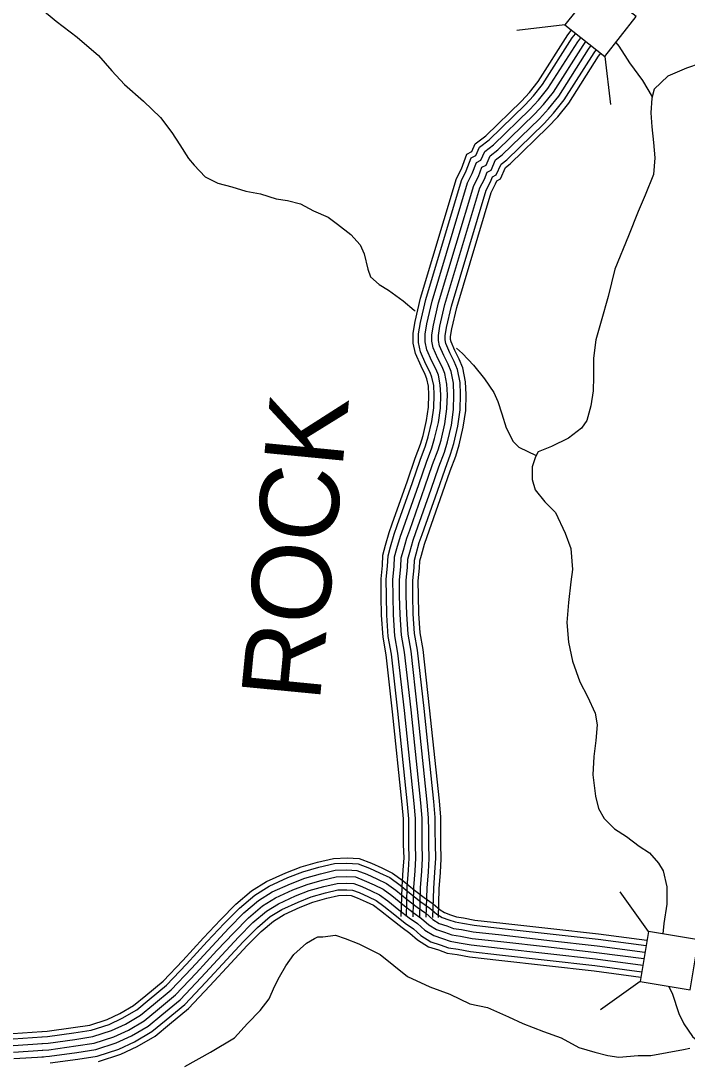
# Model space of a CAD drawing. Extents: x 1788175 to 1969470, y 584502 to 738744.
# Drawn here: x 1934492 to 1937613, y 613206 to 618072 of the extents above; entities that cross this region are included whole.
import ezdxf

# ---------------------------------------------------------------- set-up
doc = ezdxf.new("R2010")
doc.units = 0
for name, color, linetype in [('DESIGN - ROW - Right-of-Way and Easement Labels', 7, 'Continuous'), ('DESIGN - TRANSPORTATION - Text', 7, 'Continuous'), ('SURVEY - CONTROL with Text', 7, 'Continuous'), ('SURVEY - DRAINAGE - Storm Sewer', 7, 'Continuous'), ('SURVEY - TRANSPORTATION - Roads', 7, 'Continuous')]:
    doc.layers.add(name, color=color, linetype=linetype)

msp = doc.modelspace()

# ---------------------------------------------------------------- linework, layer by layer
at = {"layer": 'DESIGN - TRANSPORTATION - Text'}
for points in [[(1934585.5, 618131), (1934657.7, 618071.1), (1934756, 617995.3), (1934856.4, 617909.5), (1934918.6, 617837.5), (1934978.8, 617773.6), (1935067.1, 617695.7), (1935147.4, 617619.9), (1935199.6, 617549.9), (1935237.8, 617491.9), (1935278, 617427.9), (1935304.2, 617396), (1935356.3, 617342), (1935414.5, 617312.1), (1935480.6, 617294.3), (1935546.7, 617274.5), (1935614.8, 617262.7), (1935688.9, 617238.9), (1935741, 617231), (1935803.1, 617215.2), (1935863.2, 617183.3), (1935931.4, 617153.5), (1935975.5, 617119.6), (1936037.7, 617071.7), (1936081.8, 617023.7), (1936100, 616981.7), (1936118.2, 616909.6), (1936130.3, 616873.6), (1936170.4, 616837.7), (1936214.5, 616811.8), (1936282.7, 616761.9), (1936334.9, 616718), (1936339.9, 616713.2)], [(1937278.6, 617970.6), (1937293.2, 617953.7), (1937332, 617892.8), (1937343.1, 617876.1), (1937404, 617793), (1937449.2, 617716.8)], [(1937674.8, 617872.4), (1937610.9, 617850.2), (1937522.9, 617813.8), (1937459, 617751.5), (1937447.1, 617709.4), (1937443.3, 617641.3), (1937447.5, 617575.2), (1937455.7, 617503), (1937461.9, 617430.9), (1937456.1, 617352.8), (1937416.3, 617256.5), (1937384.5, 617180.2), (1937338.8, 617065.9), (1937275.2, 616909.4), (1937243.5, 616781), (1937209.8, 616666.7), (1937186, 616578.4), (1937174.2, 616492.2), (1937174.5, 616406.1), (1937172.7, 616339.9), (1937162.8, 616269.8), (1937143, 616201.6), (1937119.1, 616165.4), (1937057.2, 616119.2), (1936977.2, 616078.8), (1936915.2, 616054.6), (1936903.3, 616030.5), (1936887.4, 615984.4), (1936887.6, 615924.2), (1936901.7, 615876.2), (1936945.9, 615820.2), (1936996.1, 615770.3), (1937042.4, 615674.3), (1937068.6, 615602.2), (1937076.9, 615504.1), (1937069, 615445.9), (1937057.3, 615349.7), (1937049.6, 615255.5), (1937057.8, 615163.4), (1937076.1, 615075.2), (1937110.4, 614977.2), (1937146.6, 614909.2), (1937182.8, 614831.1), (1937191, 614777.1), (1937185.2, 614702.9), (1937175.4, 614628.7), (1937171.6, 614542.5), (1937183.9, 614442.4), (1937198.1, 614384.3), (1937224.2, 614338.3), (1937272.4, 614290.4), (1937328.6, 614254.5), (1937388.7, 614208.6), (1937436.9, 614176.7), (1937479, 614128.7), (1937501.2, 614092.8), (1937517.4, 614018.7), (1937517.6, 613936.5), (1937503.8, 613846.3), (1937499.4, 613798.1)], [(1936532.2, 616539.9), (1936561.7, 616514.3), (1936611.9, 616460.4), (1936664.1, 616396.4), (1936708.3, 616332.4), (1936726.4, 616290.4), (1936744.6, 616232.4), (1936764.8, 616166.3), (1936799, 616102.3), (1936825.1, 616076.3), (1936906.5, 616037)], [(1935261.3, 613176.3), (1935381.3, 613243.8), (1935493.8, 613311.3), (1935553.8, 613378.8), (1935613.7, 613438.8), (1935655, 613493.2), (1935681.2, 613551.3), (1935703.7, 613596.3), (1935733.7, 613648.8), (1935771.2, 613701.3), (1935831.2, 613753.8), (1935868.7, 613776.3), (1935883.7, 613783.8), (1935906.2, 613783.8), (1935966.2, 613791.3), (1936011.2, 613776.3), (1936074.9, 613751.9), (1936176.2, 613701.3), (1936303.6, 613598.2), (1936408.6, 613549.4), (1936502.4, 613515.7), (1936596.1, 613470.7), (1936678.6, 613453.8), (1936776.1, 613408.8), (1936843.6, 613378.8), (1936941, 613341.3), (1937023.5, 613311.3), (1937106, 613266.3), (1937181, 613243.8), (1937241, 613228.8), (1937293.5, 613221.3), (1937383.5, 613228.8), (1937443.5, 613228.8), (1937595.8, 613256.4)], [(1937526.2, 613552.7), (1937542.8, 613519.8), (1937574.7, 613425.7), (1937597.2, 613376.9), (1937638.5, 613317), (1937694.7, 613269)], [(1937595.8, 613256.4), (1937625.8, 613262.5)]]:
    msp.add_lwpolyline(points, dxfattribs=at)
at = {"layer": 'SURVEY - CONTROL with Text'}
for points in [[(1934590.9, 613315.7), (1934617.9, 613317.5), (1934741.3, 613334.4), (1934822, 613347.1), (1934905.9, 613373.9), (1934967.9, 613402.7), (1935035.2, 613442.3), (1935093.8, 613490.8), (1935175.4, 613558.1), (1935269.1, 613656.6), (1935365.6, 613762), (1935444.9, 613846.5), (1935516, 613918.8), (1935587.9, 613979.2), (1935655.3, 614021.3), (1935742.8, 614061.3), (1935813.5, 614088.7), (1935887.7, 614109.5), (1935961, 614126.8), (1936019.9, 614128.8), (1936072.5, 614125.9), (1936124.9, 614105.5), (1936173, 614084.2), (1936220.7, 614061.1), (1936268.4, 614026.5), (1936320.7, 613983.7), (1936366.7, 613948.6), (1936408.5, 613918.9), (1936440.8, 613890), (1936465.6, 613874.6), (1936497.2, 613864.3), (1936526.5, 613853.8), (1936561.5, 613848.3), (1936616, 613838.2), (1936747.6, 613823.6), (1936971.4, 613798.3), (1937195.7, 613772.8), (1937420.8, 613743.3)], [(1934592.8, 613340.6), (1934615.4, 613342.1), (1934737.7, 613358.9), (1934816.3, 613371.2), (1934896.9, 613397), (1934956.4, 613424.6), (1935021, 613462.6), (1935078, 613509.9), (1935158.5, 613576.2), (1935251, 613673.4), (1935347.5, 613778.8), (1935427.1, 613863.6), (1935499.2, 613937), (1935573.4, 613999.2), (1935643.5, 614043.1), (1935733.2, 614084.1), (1935805.7, 614112.2), (1935881.5, 614133.4), (1935957.7, 614151.5), (1936020.2, 614153.6), (1936077.8, 614150.4), (1936134.4, 614128.4), (1936183.4, 614106.6), (1936233.5, 614082.4), (1936283.5, 614046.1), (1936336, 614003.1), (1936381.3, 613968.5), (1936423.9, 613938.2), (1936455.7, 613909.8), (1936476, 613897.2), (1936505.2, 613887.7), (1936532.7, 613877.8), (1936565.6, 613872.7), (1936619.6, 613862.7), (1936750.4, 613848.2), (1936974.2, 613822.8), (1937198.7, 613797.4), (1937424.8, 613767.7)], [(1934590.2, 613284.6), (1934621.1, 613286.7), (1934745.8, 613303.8), (1934829.2, 613316.8), (1934917.2, 613345), (1934982.3, 613375.2), (1935053.1, 613416.8), (1935113.5, 613467), (1935196.6, 613535.4), (1935291.8, 613635.4), (1935388.4, 613740.9), (1935467.3, 613825), (1935537, 613896), (1935606.2, 613954.1), (1935670, 613994), (1935754.9, 614032.8), (1935823.3, 614059.3), (1935895.4, 614079.5), (1935965.1, 614096), (1936019.6, 614097.8), (1936065.9, 614095.2), (1936113, 614076.9), (1936160, 614056.1), (1936204.7, 614034.4), (1936249.5, 614002), (1936301.4, 613959.3), (1936348.3, 613923.6), (1936389.1, 613894.7), (1936422.1, 613865), (1936452.4, 613846.2), (1936487.2, 613835), (1936518.8, 613823.6), (1936556.2, 613817.7), (1936611.4, 613807.5), (1936744.2, 613792.8), (1936967.9, 613767.5), (1937191.9, 613742.1), (1937415.7, 613712.7)], [(1934592.8, 613253.7), (1934624.2, 613255.8), (1934750.3, 613273.1), (1934836.3, 613286.6), (1934928.5, 613316.1), (1934996.7, 613347.7), (1935071, 613391.4), (1935133.3, 613443.1), (1935217.7, 613512.7), (1935314.4, 613614.3), (1935411.1, 613719.9), (1935489.7, 613803.5), (1935558.1, 613873.2), (1935624.5, 613928.9), (1935684.7, 613966.6), (1935766.9, 614004.2), (1935833.1, 614029.8), (1935903.2, 614049.5), (1935969.3, 614065.1), (1936019.3, 614066.8), (1936059.2, 614064.6), (1936101.1, 614048.3), (1936146.9, 614028), (1936188.8, 614007.7), (1936230.5, 613977.4), (1936282.2, 613935), (1936329.9, 613898.7), (1936369.7, 613870.4), (1936403.5, 613840.1), (1936439.3, 613817.9), (1936477.2, 613805.7), (1936511.1, 613793.4), (1936551, 613787.2), (1936606.9, 613776.8), (1936740.7, 613762), (1936964.5, 613736.7), (1937188.2, 613711.3), (1937410.6, 613682.1)], [(1934590.9, 613222.5), (1934627.3, 613224.9), (1934754.8, 613242.4), (1934843.5, 613256.3), (1934939.8, 613287.2), (1935011.1, 613320.2), (1935088.8, 613365.9), (1935153, 613419.2), (1935238.9, 613489.9), (1935337.1, 613593.1), (1935433.8, 613698.8), (1935512, 613782), (1935579.2, 613850.4), (1935642.8, 613903.8), (1935699.4, 613939.3), (1935779, 613975.6), (1935842.9, 614000.4), (1935910.9, 614019.4), (1935973.4, 614034.2), (1936018.9, 614035.8), (1936052.6, 614033.9), (1936089.2, 614019.6), (1936133.9, 613999.8), (1936172.8, 613981), (1936211.6, 613952.8), (1936263, 613910.7), (1936311.5, 613873.7), (1936350.3, 613846.1), (1936384.8, 613815.2), (1936426.2, 613789.6), (1936467.2, 613776.3), (1936503.4, 613763.3), (1936545.8, 613756.6), (1936602.4, 613746.2), (1936737.3, 613731.2), (1936961, 613705.9), (1937184.4, 613680.5), (1937405.5, 613651.5)], [(1934630.5, 613194.1), (1934759.3, 613211.7), (1934850.7, 613226.1), (1934951.1, 613258.2), (1935025.5, 613292.8), (1935106.7, 613340.4), (1935172.8, 613395.3), (1935260.1, 613467.2), (1935359.7, 613572), (1935456.6, 613677.7), (1935534.4, 613760.6), (1935600.3, 613827.6), (1935661, 613878.7), (1935714.2, 613911.9), (1935791.1, 613947), (1935852.7, 613970.9), (1935918.7, 613989.4), (1935977.6, 614003.3), (1936018.6, 614004.7), (1936045.9, 614003.2), (1936077.3, 613991), (1936120.8, 613971.7), (1936156.8, 613954.3), (1936192.6, 613928.3), (1936243.8, 613886.4), (1936293.2, 613848.7), (1936330.9, 613821.9), (1936366.1, 613790.3), (1936413, 613761.2), (1936457.1, 613747), (1936495.6, 613733.1), (1936540.6, 613726.1), (1936597.8, 613715.5), (1936733.8, 613700.4), (1936957.5, 613675), (1937180.6, 613649.7), (1937400.4, 613620.9)], [(1934856.6, 613201), (1934960.4, 613234.2), (1935037.5, 613270), (1935121.5, 613319.3), (1935189.2, 613375.5), (1935277.6, 613448.4), (1935378.5, 613554.4), (1935475.4, 613660.2), (1935552.9, 613742.8), (1935617.7, 613808.7), (1935676.2, 613857.8), (1935726.4, 613889.2), (1935801.1, 613923.3), (1935860.8, 613946.5), (1935925.1, 613964.5), (1935981, 613977.7), (1936018.3, 613979), (1936040.4, 613977.8), (1936067.4, 613967.3), (1936110, 613948.4), (1936143.5, 613932.1), (1936176.9, 613907.9), (1936227.8, 613866.2), (1936277.9, 613828), (1936314.9, 613801.8), (1936350.7, 613769.7), (1936402.1, 613737.7), (1936448.8, 613722.6), (1936489.2, 613708.1), (1936536.2, 613700.7), (1936594.1, 613690), (1936731, 613674.8), (1936954.6, 613649.5), (1937177.5, 613624.2), (1937396.1, 613595.5)], [(1934455.6, 613331.5), (1934590.3, 613340.4)], [(1934456.3, 613306.8), (1934591.9, 613315.8)], [(1934457.3, 613275.8), (1934594, 613284.9)], [(1934458.2, 613244.8), (1934596.1, 613253.9)], [(1934459.2, 613213.8), (1934598.1, 613223)]]:
    msp.add_lwpolyline(points, dxfattribs=at)
at = {"layer": 'SURVEY - DRAINAGE - Storm Sewer'}
for p, q in [((1937040.7, 618052.7), (1936815.1, 618026.1)), ((1937227.1, 617905.4), (1937253.6, 617679.8)), ((1937431.8, 613809.3), (1937299.8, 613994.2)), ((1937392.7, 613575), (1937207.9, 613442.9))]:
    msp.add_line(p, q, dxfattribs=at)
for points in [[(1937187.9, 618239.1), (1937040.6, 618052.6), (1937227.1, 617905.4), (1937374.3, 618091.9)], [(1937392.7, 613575), (1937627.1, 613535.9), (1937666.2, 613770.3), (1937431.8, 613809.3)]]:
    msp.add_lwpolyline(points, close=True, dxfattribs=at)
at = {"layer": 'SURVEY - TRANSPORTATION - Roads'}
for points in [[(1936273.9, 613879.3), (1936277.8, 614017.4), (1936283.7, 614097.1), (1936287.2, 614152.6), (1936285.1, 614215.8), (1936285, 614279.3), (1936284.8, 614335.8), (1936279, 614403.5), (1936233.9, 614837), (1936203.5, 615104.3), (1936188.9, 615186.5), (1936182.2, 615289.1), (1936179.8, 615378), (1936179.6, 615459.5), (1936185.7, 615521.6), (1936187.9, 615571.2), (1936200.4, 615616.9), (1936217.3, 615676.5), (1936232.1, 615717.3), (1936303.3, 615919.1), (1936339.4, 616024.3), (1936364.6, 616091), (1936376.9, 616131.6), (1936393.2, 616201.3), (1936401.8, 616262.8), (1936403.4, 616321.1), (1936401.6, 616361.3), (1936394.4, 616396.9), (1936386.7, 616416.1), (1936367.2, 616454.8), (1936340.3, 616515.5), (1936330.7, 616563.1), (1936330.6, 616609.3), (1936340.1, 616665.1), (1936365, 616774.5), (1936532.8, 617334.7), (1936556.1, 617379.5), (1936582.1, 617448.5), (1936604.9, 617459.9), (1936620.9, 617495.6), (1936670, 617534.1), (1936837.1, 617696.4), (1936875.1, 617736.5), (1936915.8, 617788.2), (1937054.7, 618006.1), (1937069.8, 618026.4)], [(1936298.6, 613878.6), (1936302.5, 614016.1), (1936308.4, 614095.4), (1936312, 614152.2), (1936309.9, 614216.3), (1936309.7, 614279.3), (1936309.5, 614336.8), (1936303.6, 614405.8), (1936258.4, 614839.7), (1936227.9, 615107.9), (1936213.4, 615189.4), (1936206.8, 615290.2), (1936204.6, 615378.3), (1936204.3, 615458.3), (1936210.3, 615519.9), (1936212.4, 615567.3), (1936224.3, 615610.3), (1936240.8, 615668.9), (1936255.4, 615708.9), (1936326.7, 615910.9), (1936362.6, 616015.9), (1936388.1, 616083), (1936400.8, 616125.2), (1936417.5, 616196.8), (1936426.4, 616260.8), (1936428.1, 616321.2), (1936426.3, 616364.3), (1936418.2, 616404), (1936409.2, 616426.3), (1936389.6, 616465.4), (1936364, 616523), (1936355.4, 616565.7), (1936355.3, 616607.2), (1936364.3, 616660.2), (1936388.9, 616768.2), (1936555.8, 617325.4), (1936578.7, 617369.4), (1936601.8, 617430.7), (1936623.8, 617441.8), (1936640.9, 617479.9), (1936686.3, 617515.4), (1936854.7, 617679.1), (1936893.8, 617720.3), (1936936, 617773.9), (1937075.1, 617992.1), (1937089.7, 618011.7)], [(1936329.6, 613877.7), (1936333.5, 614014.5), (1936339.3, 614093.3), (1936343, 614151.7), (1936340.9, 614216.8), (1936340.7, 614279.4), (1936340.5, 614338.2), (1936334.5, 614408.8), (1936289.3, 614843), (1936258.6, 615112.3), (1936244.2, 615193.2), (1936237.8, 615291.7), (1936235.6, 615378.8), (1936235.3, 615456.8), (1936241.3, 615517.7), (1936243.3, 615562.4), (1936254.1, 615602), (1936270.3, 615659.4), (1936284.6, 615698.4), (1936356, 615900.8), (1936391.8, 616005.4), (1936417.4, 616073.1), (1936430.7, 616117.2), (1936448, 616191.1), (1936457.4, 616258.2), (1936459.1, 616321.5), (1936457.1, 616368), (1936448, 616412.9), (1936437.5, 616439.1), (1936417.6, 616478.7), (1936393.8, 616532.5), (1936386.4, 616568.8), (1936386.3, 616604.6), (1936394.8, 616654.2), (1936418.9, 616760.3), (1936584.7, 617313.7), (1936607.1, 617356.8), (1936626.6, 617408.5), (1936647.6, 617419.1), (1936666.1, 617460.2), (1936706.7, 617492), (1936876.8, 617657.3), (1936917.3, 617700), (1936961.3, 617755.9), (1937100.6, 617974.5), (1937114.5, 617993.2)], [(1936360.6, 613876.9), (1936364.4, 614013), (1936370.2, 614091.1), (1936374, 614151.2), (1936371.9, 614217.4), (1936371.7, 614279.5), (1936371.5, 614339.6), (1936365.3, 614411.7), (1936320.1, 614846.4), (1936289.3, 615116.8), (1936275.1, 615196.9), (1936268.8, 615293.1), (1936266.6, 615379.2), (1936266.3, 615455.4), (1936272.2, 615515.5), (1936274.1, 615557.6), (1936284, 615593.7), (1936299.8, 615649.8), (1936313.7, 615688), (1936385.2, 615890.6), (1936421, 615994.9), (1936446.8, 616063.1), (1936460.7, 616109.2), (1936478.5, 616185.4), (1936488.3, 616255.6), (1936490.1, 616321.7), (1936488, 616371.8), (1936477.8, 616421.9), (1936465.8, 616451.9), (1936445.6, 616491.9), (1936423.5, 616541.9), (1936417.4, 616572), (1936417.3, 616602), (1936425.2, 616648.1), (1936448.9, 616752.4), (1936613.5, 617302), (1936635.4, 617344.1), (1936651.3, 617386.3), (1936671.3, 617396.3), (1936691.2, 617440.5), (1936727.2, 617468.7), (1936898.8, 617635.5), (1936940.8, 617679.7), (1936986.6, 617738), (1937126.1, 617956.8), (1937139.4, 617974.7)], [(1936360.6, 613876.9), (1936364.4, 614013), (1936370.2, 614091.1), (1936374, 614151.2), (1936371.9, 614217.4), (1936371.7, 614279.5), (1936371.5, 614339.6), (1936365.3, 614411.7), (1936320.1, 614846.4), (1936289.3, 615116.8), (1936275.1, 615196.9), (1936268.8, 615293.1), (1936266.6, 615379.2), (1936266.3, 615455.4), (1936272.2, 615515.5), (1936274.1, 615557.6), (1936284, 615593.7), (1936299.8, 615649.8), (1936313.7, 615688), (1936385.2, 615890.6), (1936421, 615994.9), (1936446.8, 616063.1), (1936460.7, 616109.2), (1936478.5, 616185.4), (1936488.3, 616255.6), (1936490.1, 616321.7), (1936488, 616371.8), (1936477.8, 616421.9), (1936465.8, 616451.9), (1936445.6, 616491.9), (1936423.5, 616541.9), (1936417.4, 616572), (1936417.3, 616602), (1936425.2, 616648.1), (1936448.9, 616752.4), (1936613.5, 617302), (1936635.4, 617344.1), (1936651.3, 617386.3), (1936671.3, 617396.3), (1936691.2, 617440.5), (1936727.2, 617468.7), (1936898.8, 617635.5), (1936940.8, 617679.7), (1936986.6, 617738), (1937126.1, 617956.8), (1937139.4, 617974.7)], [(1936391.6, 613876), (1936395.4, 614011.4), (1936401.1, 614089), (1936405.1, 614150.8), (1936402.9, 614217.9), (1936402.7, 614279.6), (1936402.5, 614341), (1936396.2, 614414.6), (1936350.9, 614849.7), (1936320, 615121.3), (1936305.9, 615200.6), (1936299.8, 615294.5), (1936297.6, 615379.7), (1936297.3, 615453.9), (1936303.1, 615513.3), (1936304.9, 615552.7), (1936313.8, 615585.4), (1936329.4, 615640.3), (1936342.9, 615677.5), (1936414.5, 615880.4), (1936450.1, 615984.4), (1936476.2, 616053.1), (1936490.7, 616101.2), (1936509, 616179.7), (1936519.3, 616253), (1936521.1, 616322), (1936518.9, 616375.6), (1936507.7, 616430.8), (1936494, 616464.7), (1936473.7, 616505.2), (1936453.2, 616551.4), (1936448.4, 616575.1), (1936448.3, 616599.4), (1936455.6, 616642.1), (1936478.9, 616744.5), (1936642.4, 617290.3), (1936663.8, 617331.5), (1936676.1, 617364), (1936695.1, 617373.6), (1936716.3, 617420.8), (1936747.6, 617445.3), (1936920.9, 617613.7), (1936964.2, 617659.4), (1937011.9, 617720), (1937151.7, 617939.2), (1937164.3, 617956.1)], [(1936422.6, 613875.1), (1936426.3, 614009.8), (1936432.1, 614086.9), (1936436.1, 614150.3), (1936433.9, 614218.5), (1936433.7, 614279.7), (1936433.5, 614342.3), (1936427, 614417.6), (1936381.7, 614853.1), (1936350.7, 615125.7), (1936336.7, 615204.4), (1936330.7, 615295.9), (1936328.6, 615380.1), (1936328.4, 615452.5), (1936334.1, 615511.1), (1936335.7, 615547.9), (1936343.7, 615577.1), (1936358.9, 615630.8), (1936372.1, 615667), (1936443.8, 615870.2), (1936479.3, 615973.9), (1936505.6, 616043.2), (1936520.6, 616093.2), (1936539.5, 616174.1), (1936550.2, 616250.4), (1936552.2, 616322.2), (1936549.7, 616379.3), (1936537.5, 616439.8), (1936522.3, 616477.4), (1936501.7, 616518.4), (1936482.9, 616560.9), (1936479.4, 616578.3), (1936479.3, 616596.8), (1936486, 616636), (1936508.9, 616736.6), (1936671.2, 617278.6), (1936692.1, 617318.8), (1936700.8, 617341.8), (1936718.8, 617350.9), (1936741.5, 617401.1), (1936768, 617421.9), (1936943, 617591.9), (1936987.7, 617639.1), (1937037.3, 617702), (1937177.2, 617921.6), (1937189.1, 617937.6)], [(1936448.3, 613874.4), (1936452, 614008.5), (1936457.7, 614085.1), (1936461.8, 614149.9), (1936459.6, 614218.9), (1936459.4, 614279.7), (1936459.2, 614343.5), (1936452.6, 614420), (1936407.3, 614855.9), (1936376.1, 615129.4), (1936362.3, 615207.5), (1936356.4, 615297.1), (1936354.3, 615380.5), (1936354.1, 615451.2), (1936359.7, 615509.3), (1936361.3, 615543.8), (1936368.5, 615570.2), (1936383.4, 615622.9), (1936396.3, 615658.3), (1936468.1, 615861.8), (1936503.5, 615965.1), (1936529.9, 616034.9), (1936545.5, 616086.6), (1936564.8, 616169.3), (1936575.9, 616248.3), (1936577.9, 616322.4), (1936575.3, 616382.5), (1936562.2, 616447.2), (1936545.8, 616488), (1936524.9, 616529.4), (1936507.5, 616568.7), (1936505.1, 616580.9), (1936505, 616594.7), (1936511.2, 616631), (1936533.8, 616730.1), (1936695.2, 617268.9), (1936715.7, 617308.3), (1936721.3, 617323.3), (1936738.5, 617332), (1936762.3, 617384.8), (1936784.9, 617402.5), (1936961.3, 617573.9), (1937007.2, 617622.3), (1937058.3, 617687.1), (1937198.4, 617907), (1937209.8, 617922.3)]]:
    msp.add_lwpolyline(points, dxfattribs=at)

# ---------------------------------------------------------------- texts
at = {"layer": 'DESIGN - ROW - Right-of-Way and Easement Labels'}
msp.add_text('ROCK', height=370, rotation=84.4514, dxfattribs=at).set_placement((1935891.8, 614878.8))

doc.saveas('drawing.dxf')
